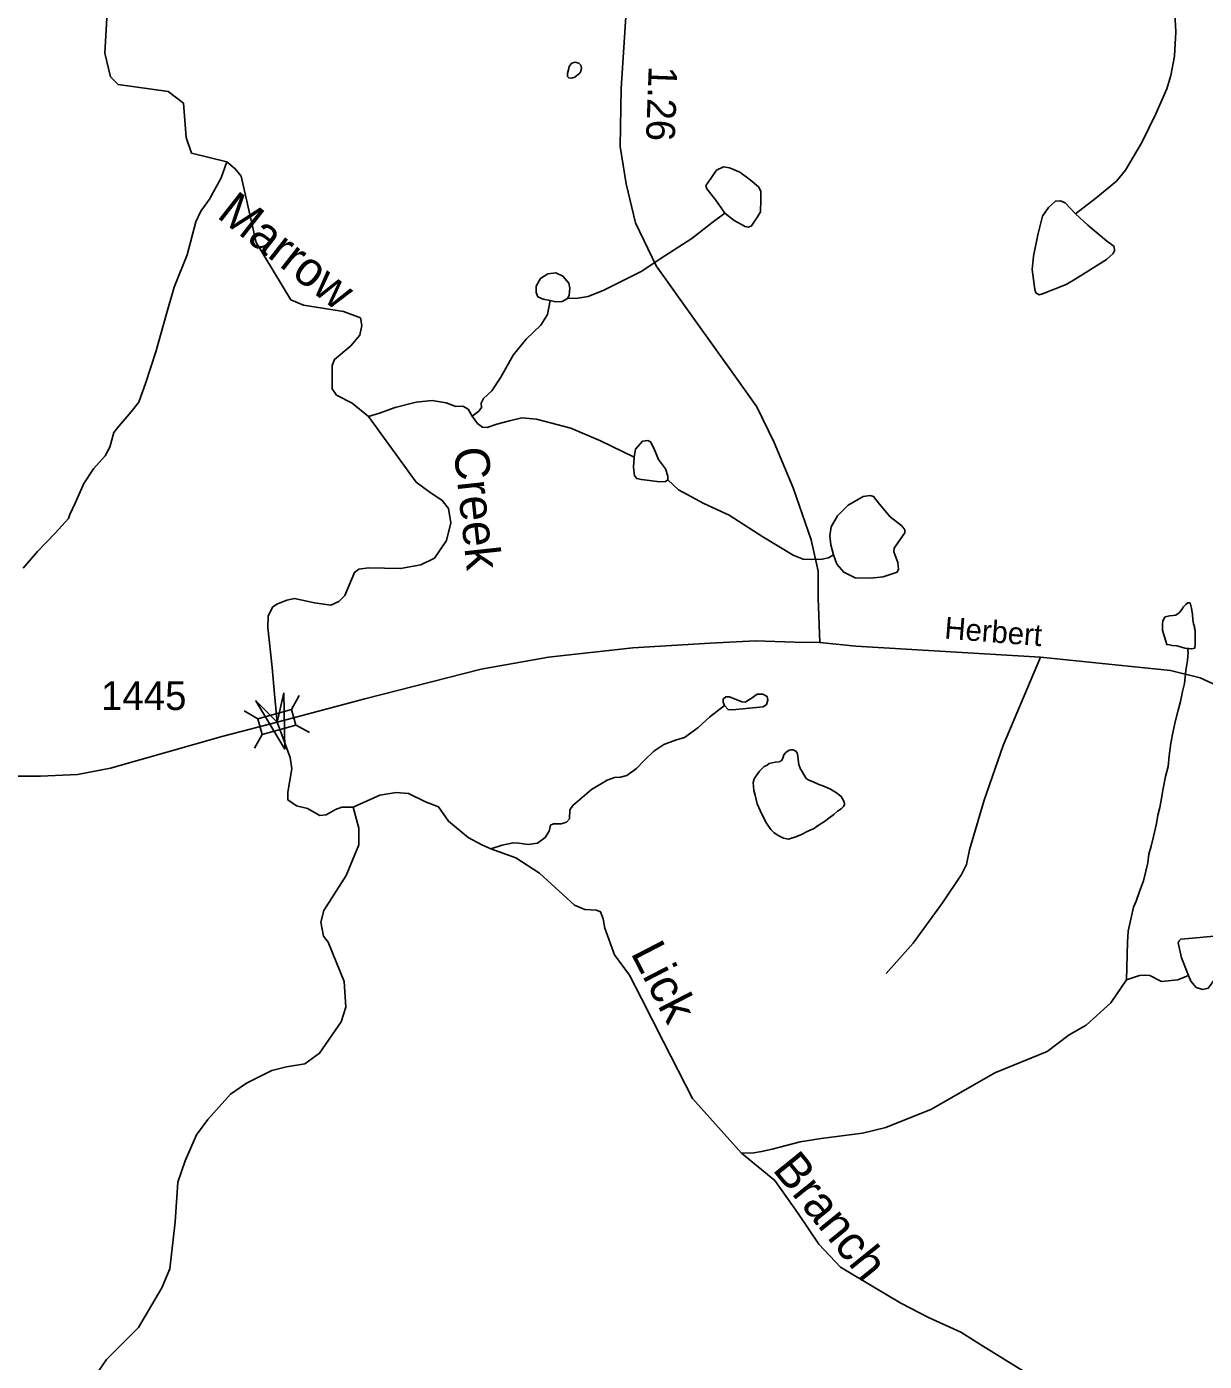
# Model space of a CAD drawing. Extents: x 2056842 to 2160602, y 826753 to 1016856.
# Drawn here: x 2118855 to 2123973, y 999270 to 1005068 of the extents above; entities that cross this region are included whole.
import ezdxf

# ---------------------------------------------------------------- set-up
doc = ezdxf.new("R2010")
doc.units = 0
for name, color, linetype in [('Exist Hydrographic Creek Single Shore', 7, 'Continuous'), ('Exist Hydrographic Creek Single Shore Label', 7, 'Continuous'), ('Exist Hydrographic Misc Water Feature', 7, 'Continuous'), ('Exist Road Non-System Type 51', 7, 'Continuous'), ('Exist Road Secondary Mileage Hundredths English Label', 7, 'Continuous'), ('Exist Road Secondary Structure Standard Bridge Attributed CELL', 7, 'Continuous'), ('Exist Road Secondary Structure Standard Bridge CELL', 7, 'Continuous'), ('Exist Road Secondary Type 51 Attributed', 7, 'Continuous'), ('Exist Road Secondary Type 51 Label', 7, 'Continuous'), ('Exist Road Secondary Type 51 Number Label', 7, 'Continuous')]:
    doc.layers.add(name, color=color, linetype=linetype)

msp = doc.modelspace()

# ---------------------------------------------------------------- linework, layer by layer
at = {"layer": 'Exist Hydrographic Creek Single Shore'}
for points in [[(2119724.8, 1004480.7), (2119570.3, 1004518.7), (2119547.6, 1004587.2), (2119536, 1004735.4), (2119468.9, 1004786), (2119252, 1004816.8), (2119218.9, 1004850.2), (2119193.9, 1004952.5), (2119208.9, 1005208.2), (2119399, 1005611.1), (2119613.9, 1005902), (2119770.9, 1006253), (2119887, 1006421.3), (2119936, 1006538.3), (2119928, 1006587.8), (2119685.8, 1006612.6), (2119668.8, 1006662.1), (2119709.8, 1006779.3), (2119733.8, 1007021.7), (2119806.4, 1007105.8)], [(2120602.4, 1003049.4), (2120546.7, 1003089.9), (2120339.9, 1003375.1), (2120269.4, 1003432.1), (2120201, 1003467.6), (2120182, 1003495.5), (2120182, 1003596.8), (2120192.2, 1003622.9), (2120263.1, 1003681.2), (2120302.3, 1003728.1), (2120311.2, 1003769.9), (2120304.8, 1003802.8), (2120231.8, 1003830.1), (2120058.3, 1003857.9), (2120002.6, 1003882), (2119851.9, 1004130.3), (2119786.2, 1004418), (2119760.9, 1004451), (2119724.8, 1004480.7)], [(2120273.7, 1001677.1), (2120224.3, 1001677.1), (2120196.4, 1001666.9), (2120155.9, 1001644.1), (2120128.1, 1001641.6), (2120074.9, 1001672), (2120026.8, 1001683.4), (2119990.1, 1001708.7), (2119990.1, 1001742.9), (2120006.5, 1001844.3), (2120000.2, 1001893.4), (2119942.5, 1002047.4), (2119931.8, 1002167.9), (2119921.7, 1002283.7), (2119902.7, 1002458.5), (2119904, 1002507.9), (2119923, 1002545.9), (2119942, 1002558.6), (2119985, 1002576.3), (2120019.2, 1002583.9), (2120105, 1002565.8), (2120175.9, 1002555.7), (2120211.4, 1002570.9), (2120236.7, 1002597.5), (2120279.8, 1002697.6), (2120297.5, 1002711.5), (2120340.5, 1002716.6), (2120479.8, 1002714), (2120567.2, 1002730.5), (2120626.7, 1002759.6), (2120679.6, 1002835.7), (2120697.3, 1002912.9), (2120688.5, 1002974.6), (2120660.6, 1003010.1), (2120602.4, 1003049.4)], [(2120871.9, 1001497), (2120832.1, 1001514.1), (2120773.2, 1001545.2), (2120688.4, 1001616.1), (2120644, 1001678.2), (2120588.3, 1001701), (2120513.6, 1001736.5), (2120460.7, 1001741.5), (2120388.9, 1001730.1), (2120273.7, 1001677.1)], [(2120146.4, 1001228.3), (2120243, 1001380.1), (2120297.7, 1001513.8), (2120297.7, 1001585.8), (2120273.7, 1001677.1)], [(2121961.4, 1000173.8), (2121748, 1000411.3), (2121622.9, 1000658.7), (2121526.1, 1000846.4), (2121473.8, 1000948.3), (2121409.4, 1001036.5), (2121367.6, 1001151.8), (2121360.1, 1001192.3), (2121348.7, 1001222.7), (2121330.9, 1001230.3), (2121280.3, 1001232.9), (2121236, 1001251.9), (2121084, 1001391.2), (2120980.2, 1001457.1), (2120871.9, 1001497)], [(2119983.9, 1000549.3), (2120063.3, 1000562), (2120127.2, 1000608.2), (2120220.7, 1000744.8), (2120242.3, 1000808.9), (2120233.8, 1000920.7), (2120165.2, 1001090.5), (2120145.1, 1001116.5), (2120132.6, 1001178.4), (2120146.4, 1001228.3)], [(2119983.9, 1000549.3), (2119919.6, 1000533.5), (2119809.9, 1000479), (2119739.9, 1000430.6), (2119642.5, 1000320.1), (2119592.9, 1000254.2), (2119543.3, 1000141.7), (2119511.8, 1000047.8), (2119500.3, 999875.8), (2119477.3, 999671.5), (2119441.8, 999589.3), (2119340.4, 999417.1), (2119201, 999278.3), (2119153.3, 999208.1), (2119093.7, 999137.8), (2119028.4, 998963.6), (2118996.7, 998877.6), (2118982.8, 998855.3)], [(2121961.4, 1000173.8), (2122106, 1000055.8), (2122206.9, 999912.3), (2122296.9, 999778.6), (2122391.7, 999678.8), (2122538.7, 999591.3), (2122654, 999522.9), (2122774.3, 999460.9), (2122914.1, 999396.5), (2123008.9, 999336.9), (2123205.2, 999216), (2123650.2, 998979.6), (2123869.4, 998910), (2124009.2, 998889.3), (2124100.3, 998854.1), (2124262, 998808.6), (2124477.4, 998742.9), (2124557.6, 998708.9), (2124619.6, 998679.7), (2124837.7, 998615), (2124888.8, 998598)]]:
    msp.add_lwpolyline(points, dxfattribs=at)
at = {"layer": 'Exist Hydrographic Misc Water Feature'}
for points in [[(2123413.2, 1004255.7), (2123500.5, 1004322.4), (2123590.4, 1004397.1), (2123629.7, 1004445.3), (2123700.6, 1004565.6), (2123762.6, 1004689.8), (2123809.5, 1004797.5), (2123827.2, 1004856.2), (2123843.6, 1004939.9), (2123848.7, 1005045), (2123844.9, 1005124.8), (2123828.5, 1005181.8), (2123794.3, 1005259.6), (2123795.5, 1005291.3), (2123810.7, 1005368.6), (2123825.9, 1005429.4), (2123858.8, 1005485.1), (2123870.2, 1005533.3), (2123870.2, 1005575.3)], [(2121253.2, 1004861.8), (2121236.7, 1004848.5), (2121222, 1004843.8), (2121210.1, 1004845.7), (2121205.4, 1004851.8), (2121204.9, 1004864.6), (2121214.4, 1004897.8), (2121224.3, 1004909.2), (2121238.6, 1004913.4), (2121254.2, 1004909.2), (2121263.2, 1004900.2), (2121265.5, 1004888.3), (2121262.7, 1004875.5), (2121258, 1004866.5), (2121253.2, 1004861.8)], [(2118839.5, 1002715.2), (2118901.6, 1002787.4), (2118978.8, 1002867.2), (2119037, 1002931.8), (2119042.1, 1002949.5), (2119064.9, 1002997.7), (2119102.9, 1003083.8), (2119144.7, 1003147.7), (2119195.3, 1003203.4), (2119215.6, 1003241.4), (2119233.3, 1003304.8), (2119256.1, 1003333.9), (2119308.8, 1003394.2), (2119341.7, 1003437.3), (2119372.1, 1003522.2), (2119416.4, 1003655.2), (2119462, 1003820.5), (2119496.1, 1003937.1), (2119551.9, 1004076.5), (2119589.8, 1004219.6), (2119611.4, 1004267.1), (2119649.3, 1004319.1), (2119700, 1004411.6), (2119724.8, 1004480.7)], [(2121888.8, 1004258.5), (2121849.6, 1004315), (2121810.3, 1004363.2), (2121806.5, 1004378.4), (2121815.4, 1004389.8), (2121852.1, 1004444.3), (2121882.5, 1004459.5), (2121909.1, 1004454.4), (2121953.4, 1004436.6), (2121999, 1004402.4), (2122035.7, 1004372), (2122045.8, 1004353), (2122045.8, 1004316.3), (2122043.3, 1004264.3), (2122030.6, 1004241.5), (2122005.3, 1004203.5), (2121991.4, 1004197.2), (2121977.4, 1004199.7), (2121929.3, 1004226.3), (2121888.8, 1004258.5)], [(2123413.2, 1004255.7), (2123466.3, 1004205.1), (2123547.4, 1004137.9), (2123580.3, 1004112.6), (2123582.8, 1004096.1), (2123576.5, 1004082.2), (2123547.4, 1004056.8), (2123457.5, 1003999.8), (2123404.3, 1003966.9), (2123372.6, 1003947.9), (2123270.1, 1003907.3), (2123254.9, 1003903.5), (2123241, 1003911.1), (2123235.9, 1003926.3), (2123224.5, 1004012.5), (2123229.6, 1004070.8), (2123249.8, 1004164.5), (2123270.1, 1004244.3), (2123295.4, 1004282.3), (2123325.8, 1004310.2), (2123347.3, 1004311.5), (2123367.6, 1004302.6), (2123413.2, 1004255.7)], [(2121205.6, 1003887.3), (2121249.9, 1003888.6), (2121295.5, 1003896.2), (2121362.6, 1003922.8), (2121524.7, 1004005.1), (2121628, 1004072.3), (2121745.7, 1004148.3), (2121831.8, 1004215.4), (2121888.8, 1004258.5)], [(2121129.6, 1003879.1), (2121099.2, 1003884.8), (2121076.4, 1003894.9), (2121068.8, 1003912.7), (2121068.8, 1003940.5), (2121087.8, 1003974.7), (2121119.5, 1003995), (2121153.7, 1003998.8), (2121185.3, 1003984.9), (2121210.6, 1003953.2), (2121215.7, 1003931.7), (2121211.9, 1003900), (2121205.6, 1003887.3)], [(2120790.7, 1003376.4), (2120819.4, 1003397.7), (2120830.8, 1003414.1), (2120829.5, 1003433.1), (2120839.7, 1003452.1), (2120876.4, 1003486.3), (2120915.6, 1003545.9), (2120968.8, 1003640.9), (2121025.8, 1003710.6), (2121089.1, 1003771.4), (2121118.2, 1003817), (2121129.6, 1003879.1)], [(2121205.6, 1003887.3), (2121181.5, 1003874.6), (2121153.7, 1003872.1), (2121129.6, 1003879.1)], [(2120339.9, 1003375.1), (2120388, 1003389), (2120456.4, 1003413.1), (2120547.6, 1003437.2), (2120617.2, 1003443.5), (2120678, 1003434.6), (2120719.8, 1003418.2), (2120750.1, 1003419.4), (2120772.9, 1003406.8), (2120790.7, 1003376.4)], [(2120790.7, 1003376.4), (2120814.2, 1003343.8), (2120835.7, 1003328.6), (2120856, 1003327.3), (2120897.8, 1003341.3), (2120953.5, 1003355.2), (2121006.7, 1003369.1), (2121070, 1003362.8), (2121219.4, 1003323.5), (2121348.5, 1003269.1), (2121495.4, 1003198.1)], [(2121640.5, 1003099.7), (2121641.8, 1003116.1), (2121631.6, 1003147.8), (2121600, 1003187.1), (2121579.7, 1003236.5), (2121565.8, 1003264.4), (2121554.4, 1003270.7), (2121530.4, 1003266.9), (2121501.2, 1003232.7), (2121495.4, 1003198.1)], [(2121495.4, 1003198.1), (2121492.4, 1003154.2), (2121496.2, 1003117.4), (2121506.3, 1003104.7), (2121526.6, 1003100.9), (2121606.3, 1003090.8), (2121630.4, 1003092.1), (2121640.5, 1003099.7)], [(2121640.5, 1003099.7), (2121688, 1003055.6), (2121798.1, 1002997.3), (2121907, 1002945.4), (2122053.9, 1002851.6), (2122185.6, 1002771.8), (2122228.6, 1002755.3), (2122265.4, 1002752.8), (2122312.2, 1002755.3), (2122338.8, 1002760.4), (2122361.6, 1002773.1)], [(2122361.6, 1002773.1), (2122375.5, 1002732.5), (2122405.9, 1002698.3), (2122455.3, 1002674.2), (2122523.7, 1002671.7), (2122576.8, 1002678), (2122637.6, 1002698.3), (2122643.9, 1002711), (2122640.1, 1002740.1), (2122623.7, 1002787), (2122624.9, 1002802.2), (2122654.1, 1002845.3), (2122670.5, 1002869.4), (2122671.8, 1002882), (2122657.9, 1002899.8), (2122607.2, 1002939), (2122560.4, 1002993.5), (2122535.1, 1003026.4), (2122521.1, 1003031.5), (2122489.5, 1003027.7), (2122424.9, 1002989.7), (2122378, 1002942.8), (2122351.5, 1002894.7), (2122345.1, 1002856.7), (2122348.9, 1002817.4), (2122361.6, 1002773.1)], [(2123899.7, 1002366.5), (2123887.6, 1002368.5), (2123873.7, 1002372.4), (2123853.6, 1002378.2), (2123833.7, 1002380.2), (2123821.6, 1002382.1), (2123809.7, 1002384.1), (2123805.6, 1002398.1), (2123797.4, 1002426), (2123791.5, 1002446), (2123791.5, 1002458), (2123791.5, 1002474), (2123793.1, 1002486), (2123797.2, 1002496), (2123803.2, 1002504), (2123821.2, 1002508.1), (2123837.2, 1002510.2), (2123849.1, 1002512.2), (2123863.2, 1002522.3), (2123874.9, 1002536.4), (2123882.9, 1002548.4), (2123893, 1002558.5), (2123901, 1002564.4), (2123910.8, 1002564.5), (2123917, 1002542.6), (2123921.1, 1002514.6), (2123923.1, 1002492.6), (2123925.2, 1002474.6), (2123929.5, 1002462.6), (2123929.5, 1002454.6), (2123933.4, 1002444.7), (2123933.4, 1002436.7), (2123933.4, 1002426.6), (2123933.6, 1002414.6), (2123933.6, 1002398.6), (2123933.6, 1002384.7), (2123931.7, 1002368.6), (2123917.6, 1002364.6), (2123905.7, 1002366.6), (2123899.7, 1002366.5)], [(2123899.7, 1002366.5), (2123902, 1002350.5), (2123900, 1002314.6), (2123892.2, 1002270.5), (2123886.4, 1002214.5), (2123878.6, 1002180.4), (2123869, 1002136.4), (2123858.9, 1002098.3), (2123847.3, 1002054.3), (2123837.4, 1002008.2), (2123827.6, 1001956.2), (2123820, 1001900.2), (2123815.9, 1001854.1), (2123804.2, 1001810), (2123794.3, 1001758.1), (2123784.7, 1001708), (2123779, 1001675.9), (2123771, 1001642), (2123765.2, 1001605.9), (2123751.5, 1001549.9), (2123741.7, 1001507.8), (2123731.6, 1001473.8), (2123727.9, 1001435.7), (2123717.9, 1001399.7), (2123708.2, 1001357.7), (2123690.4, 1001311.7), (2123676.6, 1001269.5), (2123664.8, 1001243.5), (2123641.1, 1001138.7), (2123639.1, 1001091.7), (2123634, 1000927.8)], [(2121887.4, 1002119.1), (2121902.6, 1002101.3), (2121921.6, 1002100.1), (2122055.8, 1002112.8), (2122069.7, 1002122.9), (2122076.1, 1002141.9), (2122072.3, 1002158.4), (2122054.5, 1002168.5), (2122029.2, 1002168.5), (2122003.9, 1002149.5), (2121977.3, 1002134.3), (2121962.1, 1002135.6), (2121908.9, 1002157.1), (2121892.5, 1002157.1), (2121881.1, 1002147), (2121881.1, 1002134.3), (2121887.4, 1002119.1)], [(2121887.4, 1002119.1), (2121824.1, 1002069.7), (2121770.9, 1002021.5), (2121713.9, 1001979.7), (2121674.7, 1001968.3), (2121624, 1001949.3), (2121579.7, 1001920.2), (2121537.9, 1001880.9), (2121504.4, 1001844.8), (2121462.6, 1001814.4), (2121436, 1001808.1), (2121409.4, 1001806.8), (2121377.8, 1001794.1), (2121309.4, 1001753.6), (2121228.4, 1001685.2), (2121215.7, 1001666.2), (2121213.2, 1001626.9), (2121200.5, 1001613), (2121177.7, 1001605.4), (2121144.8, 1001605.4), (2121130.9, 1001599), (2121125.8, 1001573.7), (2121108.1, 1001545.8), (2121075.2, 1001521.7), (2121033.4, 1001515.4), (2120994.1, 1001521.7), (2120968.8, 1001523), (2120920.7, 1001512.9), (2120871.9, 1001497)], [(2122287.2, 1001593.4), (2122321.3, 1001615.6), (2122341.1, 1001629.6), (2122362.9, 1001645.7), (2122378.9, 1001659.8), (2122394.9, 1001669.9), (2122404.9, 1001679.9), (2122408.8, 1001687.9), (2122408.8, 1001694), (2122406.6, 1001703.9), (2122394.7, 1001723.9), (2122374.6, 1001739.7), (2122348.7, 1001755.6), (2122322.5, 1001767.6), (2122294.4, 1001777.4), (2122272.5, 1001787.3), (2122254.4, 1001795.3), (2122244.4, 1001801.2), (2122238.4, 1001809.2), (2122222.2, 1001837.1), (2122218.1, 1001843.1), (2122210.1, 1001863.1), (2122207.9, 1001885.1), (2122204, 1001909), (2122201.9, 1001915), (2122197.8, 1001921), (2122185.9, 1001926.9), (2122175.9, 1001926.9), (2122167.9, 1001924.8), (2122153.9, 1001914.8), (2122145.9, 1001904.8), (2122141.8, 1001894.7), (2122135.9, 1001880.7), (2122129.9, 1001876.7), (2122126.3, 1001874.7), (2122108.2, 1001872.6), (2122082.2, 1001866.5), (2122072.1, 1001860.5), (2122060.2, 1001854.3), (2122040.1, 1001834.2), (2122024.3, 1001814.2), (2122016.3, 1001800.2), (2122012.4, 1001784.2), (2122014.7, 1001750.2), (2122020.6, 1001730.2), (2122028.9, 1001692.2), (2122043, 1001662.3), (2122053.3, 1001638.4), (2122069.2, 1001608.5), (2122089.3, 1001580.5), (2122103.5, 1001566.5), (2122123.4, 1001552.7), (2122143.5, 1001542.8), (2122165.4, 1001538.9), (2122197.4, 1001549), (2122221.4, 1001559.1), (2122249.5, 1001573.2), (2122277.4, 1001585.4), (2122287.2, 1001593.4)], [(2123903.7, 1000946.5), (2123873.3, 1001023.1), (2123858.7, 1001087.6), (2123863.6, 1001097.3), (2123870.9, 1001103.4), (2123920.7, 1001108.3), (2123999.7, 1001115.6), (2124111.5, 1001118), (2124191.7, 1001118), (2124206.3, 1001114.4), (2124213.6, 1001103.4), (2124218.5, 1001085.2), (2124213.6, 1001071.8), (2124197.8, 1001060.8), (2124155.3, 1001046.3), (2124100.6, 1001012.2), (2124039.8, 1000958.7), (2124002.1, 1000908.8), (2123990, 1000890.6), (2123965.7, 1000885.7), (2123937.7, 1000894.2), (2123913.4, 1000921), (2123903.7, 1000946.5)], [(2123634, 1000927.8), (2123691, 1000946.5), (2123714.1, 1000947.8), (2123735.7, 1000946.2), (2123787, 1000919.8), (2123857.5, 1000927.1), (2123903.7, 1000946.5)], [(2123634, 1000927.8), (2123566.1, 1000827.4), (2123458.7, 1000731), (2123384.9, 1000688.7), (2123289.1, 1000616.2), (2123061.7, 1000523.2), (2122786.3, 1000366.1), (2122588.6, 1000285.3), (2122486.7, 1000260.8), (2122306.9, 1000238), (2122216.9, 1000223.7), (2122095.1, 1000191.2), (2122048.7, 1000181.4), (2122014.9, 1000176.2), (2121961.4, 1000173.8)]]:
    msp.add_lwpolyline(points, dxfattribs=at)
at = {"layer": 'Exist Road Non-System Type 51'}
msp.add_lwpolyline([(2123260.6, 1002329.1), (2123099.1, 1001945.9), (2123015.6, 1001707.8), (2122952.6, 1001491.6), (2122939, 1001428.6), (2122917.1, 1001384.8), (2122835, 1001261.6), (2122707.7, 1001086.5), (2122590, 1000955.1)], dxfattribs=at)
at = {"layer": 'Exist Road Secondary Structure Standard Bridge Attributed CELL'}
msp.add_lwpolyline([(2119972.3, 1002173.9), (2119975.8, 1001930.1), (2119850.8, 1002139.5), (2119942.5, 1002047.4)], close=True, dxfattribs=at)
at = {"layer": 'Exist Road Secondary Structure Standard Bridge CELL'}
for p, q in [((2120004.9, 1002101.9), (2120038.7, 1002162.1)), ((2119799.1, 1002095.5), (2119859.2, 1002061.6)), ((2119844.4, 1001933.5), (2119878.2, 1001993.6)), ((2120023.4, 1002035.5), (2120083.5, 1002001.6))]:
    msp.add_line(p, q, dxfattribs=at)
msp.add_lwpolyline([(2119859.2, 1002061.6), (2120004.8, 1002102.3), (2120023.8, 1002034.3), (2119878.2, 1001993.6)], close=True, dxfattribs=at)
at = {"layer": 'Exist Road Secondary Type 51 Attributed'}
for points in [[(2122301, 1002392.8), (2122294, 1002584.7), (2122294, 1002702.8), (2122264.5, 1002839), (2122185.2, 1003064.6), (2122103.5, 1003262.1), (2122028.6, 1003416.5), (2121934.5, 1003547.1), (2121759.8, 1003792.2), (2121589.7, 1004028.4), (2121500.1, 1004215.7), (2121459.3, 1004385.9), (2121434.3, 1004547.1), (2121438.9, 1004799.2), (2121460.4, 1005134), (2121474, 1005599.5), (2121500.1, 1006307.4)], [(2119942.5, 1002047.4), (2119708.8, 1001985.8), (2119219.4, 1001846.7), (2119075.3, 1001819.5), (2118914.3, 1001811.5), (2118812.2, 1001812.7), (2118684.6, 1001840.5), (2118390.8, 1001931.3), (2117987.6, 1002067), (2117833.4, 1002140.7), (2117710.9, 1002235), (2117613.3, 1002321.2), (2117401.8, 1002584), (2117320.1, 1002697.6), (2117184, 1002853.1), (2117102.9, 1002927.4), (2116991.8, 1003026.2), (2116897.7, 1003082.9), (2116542.1, 1003236.8), (2116181.4, 1003379.8), (2115903.8, 1003494.8)], [(2122301, 1002392.8), (2122191, 1002393.9), (2122022, 1002399.6), (2121825.2, 1002389.9), (2121489.5, 1002369.5), (2121122, 1002328.6), (2120829.4, 1002276.4), (2120324.7, 1002148.1), (2119942.5, 1002047.4)], [(2129040.8, 999266.8), (2128981.8, 999380.3), (2128859.3, 999550.6), (2128620, 999921.8), (2128515.7, 1000239.6), (2128385.2, 1000629), (2128296.8, 1000769.8), (2128172, 1000901.5), (2127986, 1000999.1), (2127640, 1001077.4), (2126914.1, 1001200), (2126568.2, 1001278.3), (2125857, 1001390.7), (2125530.3, 1001454.3), (2125362.5, 1001506.5), (2125190.1, 1001590.5), (2124714.8, 1001848.2), (2124161.3, 1002143.4), (2123954.9, 1002238.7), (2123825.6, 1002270.5), (2123260.6, 1002329.1), (2122458.7, 1002377.3), (2122301, 1002392.8)]]:
    msp.add_lwpolyline(points, dxfattribs=at)

# ---------------------------------------------------------------- texts
at = {"layer": 'Exist Hydrographic Creek Single Shore Label'}
for s, rotation, p in [('Marrow', 321.9242, (2119676.4, 1004242.6)), ('Creek', 276.20393, (2120709.9, 1003235)), ('Lick', 297.32909, (2121477.6, 1001044.4)), ('Branch', 308.92385, (2122092.6, 1000102.5))]:
    msp.add_text(s, height=150, rotation=rotation, dxfattribs=at).set_placement(p)
at = {"layer": 'Exist Road Secondary Mileage Hundredths English Label'}
msp.add_text('1.26', height=125, rotation=267.84612, dxfattribs=at).set_placement((2121558.2, 1004898.2))
at = {"layer": 'Exist Road Secondary Type 51 Label'}
msp.add_text('Herbert', height=95, rotation=355.46008, dxfattribs=at).set_placement((2122840.8, 1002410.1))
at = {"layer": 'Exist Road Secondary Type 51 Number Label'}
msp.add_text('1445', height=125, dxfattribs=at).set_placement((2119177.2, 1002099.5))

doc.saveas('drawing.dxf')
